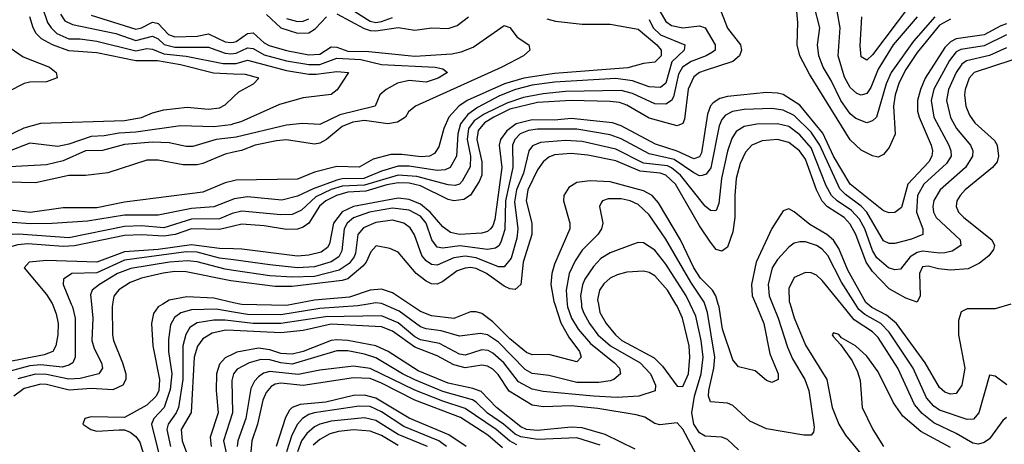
# Model space of a CAD drawing. Header units: inches. Extents: x 990535 to 1117859, y 769386 to 892122.
# Tile 514 of 656: x 1059234 to 1062763, y 829497 to 831020. Entities that reach past the tile are written whole.
import ezdxf

# ---------------------------------------------------------------- set-up
doc = ezdxf.new("R2010")
doc.units = ezdxf.units.IN
doc.header["$MEASUREMENT"] = 0
for name, color, linetype in [('B0852', 7, 'Continuous'), ('B0853', 7, 'Continuous'), ('B0862', 7, 'Continuous'), ('B0863', 7, 'Continuous')]:
    doc.layers.add(name, color=color, linetype=linetype)

msp = doc.modelspace()

# ---------------------------------------------------------------- linework, layer by layer
at = {"layer": 'B0852', "color": 5}
for points, elevation in [([(1059418.8, 830000), (1059422.9, 829990), (1059432.6, 829950), (1059432.8, 829810), (1059424, 829790), (1059410, 829780.7), (1059385.9, 829774.1), (1059310, 829781.8), (1059270, 829778.5), (1059162.3, 829750)], 2640), ([(1059350.9, 830000), (1059365.1, 829965.1), (1059371.3, 829930), (1059370.6, 829889.4), (1059363.9, 829850), (1059352.1, 829830), (1059321.7, 829818.3), (1059188.1, 829791.9)], 2620), ([(1059566.5, 830000), (1059564.7, 829990), (1059566.1, 829890), (1059569.7, 829870), (1059602.5, 829790), (1059613.9, 829750), (1059614.3, 829730), (1059603.4, 829710), (1059567.2, 829692.8), (1059490, 829697.2), (1059411.1, 829691.1), (1059330, 829712.2), (1059310, 829713.3), (1059250, 829697.1), (1059212.6, 829670)], 2680), ([(1059490.6, 830000), (1059496.1, 829950), (1059492.2, 829870), (1059500.6, 829840.6), (1059527.2, 829790), (1059531, 829770), (1059517.8, 829750), (1059450, 829733.9), (1059410, 829730.8), (1059330, 829747.3), (1059290, 829749.1), (1059227.6, 829732.4)], 2660), ([(1059746.5, 830000), (1059729.6, 829990), (1059713.2, 829966.8), (1059705.8, 829930), (1059710.9, 829850), (1059734.9, 829730), (1059732.4, 829690), (1059723.4, 829670), (1059690, 829637.9), (1059610, 829593.3), (1059490, 829595.4), (1059467.4, 829590), (1059460.2, 829570), (1059489.1, 829550), (1059510, 829544.8), (1059590, 829549.7), (1059610, 829548.8), (1059630, 829541.5), (1059650, 829525.6), (1059664.7, 829504.7), (1059680.6, 829450)], 2720), ([(1060000, 829971.1), (1059938.2, 829981.8), (1059850, 829979), (1059811.4, 829968.6), (1059788.2, 829951.8), (1059774, 829926), (1059766.6, 829873.4), (1059767.6, 829830), (1059778.9, 829750), (1059773.4, 829693.4), (1059751.1, 829630), (1059715, 829590), (1059706.4, 829570), (1059740.9, 829430)], 2740), ([(1060000, 829939.3), (1059970, 829943), (1059930, 829943), (1059870, 829932.8), (1059844.1, 829915.9), (1059828.7, 829891.3), (1059818.1, 829850), (1059818.4, 829730), (1059803.1, 829630), (1059794.2, 829610), (1059765.7, 829570), (1059761.3, 829550), (1059774.6, 829490)], 2760), ([(1060000, 829905.5), (1059973.2, 829906.8), (1059923.6, 829896.4), (1059890, 829875.3), (1059871.2, 829848.8), (1059858.9, 829810), (1059848.1, 829611.9), (1059812.8, 829550), (1059816.4, 829510), (1059846.4, 829430)], 2780), ([(1060000, 829821.6), (1059970, 829807.6), (1059950, 829784.5), (1059939.1, 829750), (1059938, 829690), (1059945.7, 829610), (1059916.8, 829523.2), (1059919.7, 829490)], 2820), ([(1060000.1, 829750), (1059993.8, 829726.2), (1059996.8, 829610), (1059964.2, 829510), (1059982.5, 829430)], 2840)]:
    msp.add_lwpolyline(points, dxfattribs=dict(at, elevation=elevation))
at = {"layer": 'B0853', "color": 5}
for points, elevation in [([(1059312.8, 831070), (1059333.9, 831010), (1059346.1, 830990), (1059366.5, 830970), (1059410, 830951.3), (1059450, 830951.4), (1059510, 830942.9), (1059650, 830908.4), (1059690, 830916.1), (1059710, 830914.1), (1059750, 830897.4), (1059830, 830888.7), (1059962.8, 830862.8), (1060000, 830863.1)], 2440), ([(1060000, 830824.9), (1059928.6, 830828.6), (1059810, 830858.4), (1059727.7, 830872.3), (1059650, 830871.7), (1059510, 830900.4), (1059410, 830907.9), (1059351, 830930), (1059311.5, 830951.5), (1059293.2, 830970), (1059282.2, 830990), (1059270.1, 831030)], 2420), ([(1059379.5, 831039.5), (1059396.1, 831016.1), (1059422.7, 831002.7), (1059578.2, 830970), (1059650, 830945.7), (1059710, 830960.4), (1059730, 830950.9), (1059751.3, 830931.3), (1059790, 830921.1), (1059910, 830921.7), (1059970, 830899.8), (1059990, 830897), (1060000, 830898.5)], 2460), ([(1059490, 831035.9), (1059650, 830986), (1059670, 830990), (1059710, 831011.3), (1059727, 831007), (1059730, 831006.1), (1059767, 830967), (1059790, 830957.8), (1059870, 830960.7), (1059910, 830969.3), (1059970, 830940.4), (1059990, 830937.5), (1060000, 830939.5)], 2480), ([(1059199.4, 830919.4), (1059246.7, 830886.7), (1059340.6, 830850), (1059364.5, 830830), (1059368.5, 830811.5), (1059330, 830797.4), (1059270, 830796), (1059250, 830791.4), (1059129.4, 830730.6)], 2380), ([(1059190, 830602.9), (1059250, 830631.9), (1059310, 830649.1), (1059610, 830658.5), (1059670, 830669.1), (1059710, 830686.3), (1059750, 830696), (1059834, 830706), (1059910, 830698.9), (1059950, 830703.6), (1059970, 830714.5), (1060000, 830743.1)], 2420), ([(1060000, 830646.2), (1059990, 830643.1), (1059930, 830636), (1059810, 830639.5), (1059650, 830616.9), (1059590, 830613.4), (1059536.9, 830603.1), (1059490, 830600.6), (1059410, 830573.3), (1059370, 830565.7), (1059270, 830576.6), (1059190, 830546.3)], 2440), ([(1060000, 830597.6), (1059938.3, 830590), (1059854.9, 830565.1), (1059830, 830565.4), (1059770, 830577.8), (1059710, 830580.4), (1059610, 830572.4), (1059530.7, 830550.7), (1059470, 830549.9), (1059390, 830513.9), (1059330, 830499), (1059130, 830488.7)], 2460), ([(1060000, 830544.6), (1059970, 830537.8), (1059890, 830503.7), (1059870, 830499.5), (1059819.5, 830499.5), (1059730, 830516.3), (1059690, 830516.6), (1059550, 830470.3), (1059470, 830461.2), (1059410, 830461.1), (1059290, 830434.3), (1059190, 830437.6)], 2480), ([(1060000, 830441.9), (1059970, 830435.2), (1059890, 830401.3), (1059610, 830366.1), (1059510, 830345.2), (1059390, 830345.4), (1059271.9, 830328.1), (1059190, 830337.7), (1059150, 830329.1), (1059095.6, 830304.4), (1059073, 830287), (1058986, 830194), (1058957.2, 830150), (1058944.8, 830110), (1058940.3, 830070), (1058943.9, 830030), (1058951.6, 830000)], 2520), ([(1060000, 830376.1), (1059930, 830349), (1059850, 830342.3), (1059730, 830318.8), (1059610, 830319.4), (1059476.9, 830296.9), (1059350.7, 830289.3), (1059272.2, 830287.8), (1059207.2, 830292.8), (1059150, 830279.4), (1059105.3, 830254.7), (1059028.9, 830190), (1058996, 830150), (1058979.9, 830110), (1058978.2, 830090), (1058983.4, 830063.4), (1059005.4, 830025.4), (1059028.3, 830000)], 2540), ([(1060000, 830326.4), (1059994.9, 830325.1), (1059950, 830306.3), (1059850, 830304.6), (1059750, 830273.7), (1059670, 830281), (1059610, 830278.5), (1059410, 830237.2), (1059230, 830250.8), (1059207.2, 830250), (1059170, 830240.2), (1059130, 830221.3), (1059050, 830160.6), (1059030, 830134.7), (1059021.6, 830110), (1059022.3, 830090), (1059030, 830068.9), (1059050, 830044.8), (1059104.4, 830000)], 2560), ([(1060000, 830279.8), (1059950, 830267.8), (1059850, 830269.5), (1059790.6, 830249.4), (1059750, 830243.4), (1059670, 830248.4), (1059610, 830246.3), (1059430.7, 830209.3), (1059390, 830207.2), (1059263.4, 830216.6), (1059227.5, 830212.5), (1059180.6, 830199.4), (1059141.4, 830178.6), (1059110.3, 830150), (1059096.6, 830130), (1059093.2, 830110), (1059102.8, 830082.8), (1059180.6, 830010), (1059188.2, 830000)], 2580), ([(1060000, 830197.8), (1059950, 830198.9), (1059850, 830212.5), (1059730, 830195.7), (1059610, 830187.3), (1059510, 830150.1), (1059330, 830156.9), (1059268.2, 830150), (1059250.2, 830130), (1059330, 830034.6), (1059350, 830002.1), (1059350.9, 830000)], 2620), ([(1060000, 830158.5), (1059950, 830165.1), (1059870, 830186.6), (1059830, 830187.5), (1059610, 830157.5), (1059510, 830112.1), (1059420.8, 830110), (1059391.3, 830090), (1059389.2, 830070.8), (1059418.8, 830000)], 2640), ([(1060000, 830120.8), (1059970, 830125.1), (1059870, 830151.6), (1059835.1, 830155.1), (1059770.9, 830150.9), (1059631.7, 830128.3), (1059584.3, 830110), (1059519.8, 830070), (1059493.3, 830050), (1059487.1, 830032.9), (1059490.6, 830000)], 2660), ([(1060000, 830082.1), (1059990, 830083.4), (1059830, 830115.7), (1059790, 830116.8), (1059748.6, 830111.4), (1059670, 830093.6), (1059630, 830077.7), (1059588.8, 830051.2), (1059571.7, 830028.3), (1059566.5, 830000)], 2680), ([(1060000, 830005.2), (1059930, 830020.8), (1059833.3, 830026.7), (1059770, 830013.9), (1059746.5, 830000)], 2720)]:
    msp.add_lwpolyline(points, dxfattribs=dict(at, elevation=elevation))
at = {"layer": 'B0862', "color": 5}
for points, elevation in [([(1061246.7, 830000), (1061247.7, 829990), (1061254.2, 829970), (1061276, 829930), (1061306.3, 829890), (1061351.7, 829850), (1061457.3, 829790), (1061495.1, 829750), (1061513.1, 829710), (1061511, 829689), (1061452.7, 829670), (1061374.9, 829665.1), (1061290, 829669.5), (1061110, 829686.8), (1061070, 829695), (1061021.3, 829721.2), (1060969.2, 829789.2), (1060930, 829824.6), (1060913.2, 829833.2), (1060890, 829835.9), (1060830, 829817.6), (1060810, 829821), (1060738.6, 829858.6), (1060670, 829872.6), (1060650, 829883.1), (1060590, 829932.7), (1060530, 829958.2), (1060330, 829955), (1060170, 829930.1), (1060070, 829930.6), (1060000, 829939.3)], 2760), ([(1060482.5, 830000), (1060446, 829994), (1060310, 829984.2), (1060170, 829962.1), (1060050, 829962.4), (1060000, 829971.1)], 2740), ([(1060214.7, 830000), (1060190, 829995.4), (1060030, 829998.5), (1060023.1, 830000)], 2720), ([(1061195.9, 830000), (1061196.7, 829990), (1061211.8, 829950), (1061235.3, 829910), (1061279.1, 829859.1), (1061365.1, 829790), (1061383.9, 829770), (1061386.7, 829750), (1061362.8, 829730), (1061350, 829725.3), (1061310, 829718.6), (1061230, 829718.8), (1061130, 829744.3), (1061070, 829750.9), (1061045.6, 829765.6), (1060950, 829863.4), (1060910, 829889.9), (1060885.3, 829894.7), (1060810, 829885.6), (1060744.3, 829904.3), (1060690, 829911.2), (1060670, 829918.8), (1060594.4, 829974.4), (1060536.2, 830000)], 2740), ([(1061151.5, 830000), (1061173.5, 829933.5), (1061201.7, 829881.7), (1061240.5, 829830), (1061246.2, 829810), (1061230, 829793.2), (1061130, 829819.4), (1061070, 829817.8), (1061050, 829826.7), (1060990, 829875.1), (1060930, 829936.8), (1060890, 829966.6), (1060870, 829972.6), (1060850, 829971.8), (1060790, 829948.4), (1060710, 829957.5), (1060670, 829974), (1060631.2, 830000)], 2720), ([(1061307.7, 830000), (1061313.3, 829970), (1061336.1, 829930), (1061368.7, 829890), (1061392.4, 829870), (1061507.7, 829807.7), (1061537.5, 829777.5), (1061590, 829705.8), (1061610, 829705), (1061630.8, 829750), (1061635.4, 829810), (1061632.6, 829850), (1061609.1, 829950), (1061590, 829992.5), (1061585.5, 830000)], 2780), ([(1061810, 829477.3), (1061770, 829514.2), (1061750, 829523.2), (1061690, 829526.4), (1061670, 829539.2), (1061650, 829569.9), (1061643.1, 829610), (1061652.3, 829670), (1061675.9, 829750), (1061683.6, 829810), (1061676.6, 829870), (1061657.3, 829957.3), (1061637.1, 830000)], 2760), ([(1061932.1, 830000), (1061952.5, 829950), (1061985.6, 829845.6), (1062003.9, 829803.9), (1062047.8, 829730), (1062061.9, 829690), (1062081.3, 829558.7), (1062078.7, 829541.3), (1062070, 829529.9), (1062043.7, 829530), (1061910, 829553.1), (1061850, 829580.6), (1061790, 829636.5), (1061770, 829645), (1061709.9, 829649.9), (1061702.6, 829670), (1061703.5, 829690), (1061721.6, 829770), (1061725.3, 829810), (1061698.7, 829970), (1061688.8, 830000)], 2740), ([(1061871.8, 830000), (1061901.3, 829930), (1061922.1, 829822.1), (1061951.8, 829750), (1061952.7, 829730), (1061930, 829719.3), (1061910, 829726), (1061870, 829760.3), (1061810, 829774.8), (1061790, 829800.4), (1061752.6, 829910), (1061740.5, 829990), (1061737.5, 830000)], 2720), ([(1061994.8, 830000), (1062010, 829951.1), (1062050, 829853.1), (1062126.8, 829730), (1062145.6, 829630), (1062169.5, 829569.5), (1062193.7, 829530), (1062292.4, 829410)], 2760), ([(1062770, 829593.7), (1062757.5, 829582.5), (1062710, 829516.7), (1062690, 829503.4), (1062670, 829498.5), (1062650, 829501.7), (1062590, 829536.7), (1062510, 829574.5), (1062468.1, 829608.1), (1062440.4, 829640.4), (1062380.9, 829770), (1062310, 829880.8), (1062290, 829900.4), (1062224.3, 829944.3), (1062179, 830000)], 2760), ([(1062771.1, 829711.1), (1062730, 829741.5), (1062710, 829745.1), (1062671, 829610), (1062652.1, 829587.9), (1062630, 829585.9), (1062530, 829620.1), (1062510, 829634.2), (1062484.3, 829664.3), (1062436.1, 829770), (1062350, 829899.1), (1062320.2, 829930), (1062262.3, 829962.3), (1062240.8, 829980.8), (1062228.8, 830000)], 2740), ([(1062785.7, 830000), (1062730, 829983.4), (1062630, 829983.7), (1062607.6, 829972.4), (1062598.5, 829941.5), (1062599, 829890), (1062621, 829770), (1062610, 829709.7), (1062590, 829679.9), (1062570, 829677.5), (1062550, 829684.9), (1062530, 829701), (1062478.4, 829790), (1062376, 829930), (1062340.4, 829960.4), (1062287.9, 829987.9), (1062273.2, 830000)], 2720), ([(1061670, 829439), (1061610, 829552.3), (1061590, 829573.9), (1061527.5, 829567.5), (1061510, 829572.3), (1061474.3, 829594.3), (1061443.7, 829603.7), (1061305.5, 829625.5), (1061210, 829635.6), (1061111.3, 829631.3), (1061070, 829637.5), (1060988, 829688), (1060948.2, 829748.2), (1060930, 829766.4), (1060910, 829777.4), (1060890, 829780.9), (1060830, 829771.7), (1060790, 829781.9), (1060730, 829814.9), (1060650, 829845.6), (1060570, 829903.2), (1060530, 829919), (1060350, 829928.1), (1060250, 829905.6), (1060170, 829897), (1060000, 829905.5)], 2780), ([(1061440, 829480), (1061332.1, 829532.1), (1061250, 829556.1), (1061210, 829559.5), (1061090, 829546.4), (1061050, 829550.4), (1061030, 829560.4), (1060942.4, 829630), (1060887.3, 829687.3), (1060858.1, 829698.1), (1060770, 829716.9), (1060661.4, 829761.4), (1060554, 829830), (1060510, 829851.1), (1060410, 829870.1), (1060370, 829872.6), (1060350, 829869.4), (1060250, 829830.5), (1060210, 829821.2), (1060170, 829823.4), (1060130, 829836.6), (1060090, 829841.9), (1060012.5, 829827.5), (1060000, 829821.6)], 2820), ([(1062570, 829485.7), (1062463.1, 829543.1), (1062398.7, 829598.7), (1062365.7, 829645.7), (1062310, 829757.7), (1062270, 829813.1), (1062229.4, 829850), (1062178.9, 829878.9), (1062170, 829891.1), (1062150, 829897.2), (1062146, 829890), (1062150, 829882.8), (1062175.8, 829855.8), (1062217, 829797), (1062236.8, 829756.8), (1062245.9, 829725.9), (1062253.1, 829630), (1062291.4, 829550), (1062330.1, 829490)], 2780), ([(1061313.8, 829493.8), (1061230, 829520.1), (1061090, 829514.6), (1061030, 829524), (1061010, 829534.4), (1060968.3, 829570), (1060910, 829609.3), (1060870, 829648.6), (1060856.4, 829656.4), (1060750, 829687.1), (1060650, 829728.5), (1060605.4, 829750), (1060510, 829807.5), (1060470, 829821.1), (1060410, 829832.3), (1060370, 829832.1), (1060210, 829785.1), (1060170, 829789.1), (1060130, 829800.7), (1060098, 829802), (1060056.8, 829790), (1060013.3, 829766.7), (1060000.1, 829750)], 2840), ([(1061016.1, 829496.1), (1060989.5, 829509.5), (1060941.1, 829550), (1060830, 829626.2), (1060750, 829651.6), (1060650, 829691.6), (1060490, 829769.4), (1060430, 829777.4), (1060310, 829763.6), (1060232.2, 829747.8), (1060130, 829758.3), (1060107.5, 829752.5), (1060090, 829739.9), (1060075.9, 829724.1), (1060062.8, 829697.2), (1060044.8, 829590), (1060015.1, 829510), (1060013.5, 829490)], 2860), ([(1060964.4, 829484.4), (1060911.2, 829530), (1060813.2, 829593.2), (1060650, 829655.6), (1060530, 829717.2), (1060490, 829732.8), (1060430, 829736.1), (1060250, 829708.1), (1060170, 829717.1), (1060150, 829713.2), (1060135.4, 829704.6), (1060117.1, 829682.9), (1060104.8, 829655.2), (1060086.2, 829570), (1060066.1, 829510), (1060062.5, 829470)], 2880), ([(1060834.5, 829490), (1060772, 829532), (1060630, 829590.7), (1060510, 829663.2), (1060470, 829673.7), (1060430, 829671.9), (1060331.6, 829648.4), (1060239.3, 829640.7), (1060210.6, 829630), (1060200.6, 829619.4), (1060186.7, 829593.3), (1060153.4, 829490)], 2920), ([(1060763.3, 829490), (1060735.4, 829510), (1060610, 829561.9), (1060530, 829613.4), (1060490, 829632.6), (1060450, 829634.7), (1060289.7, 829610.3), (1060270, 829604.5), (1060246.8, 829590), (1060230, 829569.5), (1060209.3, 829530.7), (1060190, 829470)], 2940), ([(1060695.3, 829490), (1060590, 829532.7), (1060510, 829582.5), (1060470, 829591.9), (1060350, 829580.8), (1060310, 829570.2), (1060290, 829559.8), (1060263.4, 829536.6), (1060244.3, 829510), (1060229.4, 829470.6)], 2960), ([(1060590, 829493.6), (1060530, 829528.5), (1060490, 829544.2), (1060430, 829548.8), (1060376.2, 829543.8), (1060345.4, 829534.6), (1060310, 829514.7), (1060286.2, 829493.8)], 2980)]:
    msp.add_lwpolyline(points, dxfattribs=dict(at, elevation=elevation))
at = {"layer": 'B0863', "color": 5}
for points, elevation in [([(1060390, 831077.7), (1060490, 831014.6), (1060510, 831010.2), (1060530, 831013.3), (1060570, 831028.1)], 2540), ([(1062570, 831021.1), (1062530, 831000.5), (1062450, 830901.9), (1062410, 830841.1), (1062385.6, 830794.4), (1062371.8, 830750), (1062366, 830710), (1062371, 830609), (1062350, 830561.6), (1062330, 830536.5), (1062310, 830527), (1062290, 830531.2), (1062250, 830552.5), (1062210, 830589.1), (1062063.9, 830823.9), (1062030.3, 830890), (1062020.1, 830930), (1062023, 831010), (1062015, 831090)], 2580), ([(1062513.4, 831030), (1062437.2, 830942.8), (1062357.2, 830830), (1062339.5, 830790), (1062304.1, 830670), (1062290, 830656.7), (1062270, 830649.9), (1062230, 830665), (1062210, 830682.1), (1062176.4, 830730), (1062142.3, 830802.3), (1062113.9, 830850), (1062098.1, 830890), (1062093.6, 830930), (1062101.5, 830990), (1062081.4, 831070)], 2560), ([(1062423.1, 831070), (1062290, 830893.2), (1062270, 830874.2), (1062250, 830886), (1062246.3, 830926.3), (1062251.8, 831030)], 2520), ([(1061528.6, 831050), (1061550, 831013.4), (1061570, 830999), (1061610, 830990.9), (1061670, 830998.2), (1061690, 830990.6), (1061726.9, 830930), (1061726.7, 830910), (1061716.8, 830903.2), (1061694.5, 830890), (1061640.3, 830870), (1061609.5, 830850), (1061595.5, 830824.5), (1061577.2, 830742.8), (1061569.4, 830730.6), (1061550, 830717.4), (1061510, 830718.1), (1061430, 830755.1), (1061390, 830765.8), (1061190, 830762.1), (1061110, 830754.5), (1061039.1, 830740.9), (1060979.1, 830720.9), (1060899, 830681), (1060863.2, 830656.8), (1060842.3, 830630), (1060837.8, 830590), (1060849.6, 830530), (1060848.2, 830491.8), (1060819.2, 830440.8), (1060810, 830430.3), (1060794.4, 830425.6), (1060770, 830427.2), (1060657.5, 830457.5), (1060590, 830461.8), (1060470, 830426.9), (1060390, 830423.1), (1060350, 830410.6), (1060295.5, 830384.5), (1060243.6, 830336.4), (1060210, 830321.6), (1060170, 830320.1), (1060030, 830333.7), (1060000, 830326.4)], 2560), ([(1061748.1, 831048.1), (1061770, 830988.9), (1061816.8, 830930), (1061821.2, 830910), (1061813, 830890), (1061790.1, 830869.9), (1061690, 830838.1), (1061670.1, 830829.9), (1061650, 830814.6), (1061629, 830771), (1061616.4, 830663.6), (1061610, 830647.1), (1061590, 830639.1), (1061490, 830666.2), (1061410, 830713.8), (1061382.9, 830722.9), (1061350, 830727), (1061210, 830730), (1061090, 830723.1), (1060990, 830698.4), (1060933.5, 830670), (1060899.4, 830650), (1060877, 830623), (1060872.4, 830590), (1060889.7, 830510), (1060890, 830461.8), (1060880.9, 830439.1), (1060849.4, 830390.6), (1060825, 830375), (1060790, 830370.2), (1060770, 830374.8), (1060670, 830424), (1060630, 830433.4), (1060590, 830435.2), (1060550, 830428.2), (1060474.5, 830405.5), (1060410, 830400.9), (1060368.7, 830390), (1060331.5, 830370), (1060308.7, 830351.3), (1060270, 830289.9), (1060250, 830275.4), (1060230, 830268.9), (1060190, 830267.5), (1060110, 830280.7), (1060030, 830287), (1060000, 830279.8)], 2580), ([(1060117.8, 831037.8), (1060170, 830990.3), (1060230, 830972), (1060270, 830973.2), (1060293.1, 830986.9), (1060333.8, 831030)], 2520), ([(1060370, 831041.3), (1060468.5, 830988.5), (1060490, 830981.5), (1060510, 830979.3), (1060590, 830991.7), (1060650, 830981.7), (1060710.6, 830990.6), (1060770, 830988.3), (1060801.1, 830998.9), (1060842.1, 831030)], 2520), ([(1062450, 831030.3), (1062364.3, 830930), (1062310, 830842.7), (1062283.8, 830776.2), (1062270, 830755), (1062250, 830749.4), (1062234.6, 830754.6), (1062210, 830776.4), (1062190, 830813.4), (1062166.8, 830890), (1062174.8, 830990), (1062163.5, 831050)], 2540), ([(1061123.4, 831023.4), (1061154, 831014), (1061250, 831003.7), (1061350, 831003.8), (1061450, 830985.6), (1061517.5, 830930), (1061532.7, 830910), (1061532.5, 830890), (1061510, 830867.5), (1061470, 830862.5), (1061413.3, 830846.7), (1061150, 830826.5), (1061041.1, 830810), (1060971.6, 830790), (1060837.3, 830730), (1060807.9, 830710), (1060772.3, 830670), (1060753.5, 830630), (1060736, 830564), (1060720, 830540), (1060702.3, 830530), (1060672.4, 830527.6), (1060603.8, 830536.2), (1060563.8, 830536.2), (1060500.3, 830519.7), (1060450, 830490.9), (1060370, 830492.9), (1060290, 830472.8), (1060230, 830448.2), (1060010, 830444.1), (1060000, 830441.9)], 2520), ([(1061490, 831021), (1061504.5, 830990), (1061530, 830965.6), (1061617.4, 830930), (1061615.4, 830910), (1061571.6, 830868.4), (1061550, 830791.7), (1061530, 830776.8), (1061490, 830779.6), (1061430, 830800.2), (1061370, 830808.4), (1061150, 830795.6), (1061070, 830784.5), (1061010.6, 830769.4), (1060953.7, 830746.3), (1060874.7, 830705.3), (1060839.7, 830680.3), (1060814.2, 830645.8), (1060803.8, 830610), (1060799.4, 830530), (1060776.6, 830490), (1060758.9, 830481.1), (1060730, 830478.9), (1060630, 830495), (1060590, 830494.4), (1060530, 830476.3), (1060466.6, 830450), (1060390, 830449.1), (1060370, 830444.9), (1060286.2, 830413.8), (1060230, 830386.9), (1060173, 830373), (1060050, 830385.2), (1060002.8, 830377.2), (1060000, 830376.1)], 2540), ([(1062770, 831004.7), (1062750, 830998.3), (1062690, 830964.9), (1062590, 830951.5), (1062570, 830940), (1062550, 830919.6), (1062478.8, 830810), (1062461.7, 830770), (1062451.5, 830730), (1062451.9, 830691.9), (1062457.1, 830670), (1062500.3, 830570), (1062505, 830550), (1062503.2, 830530), (1062491.7, 830510), (1062417.3, 830430), (1062393.7, 830346.3), (1062370, 830328.7), (1062350, 830327.7), (1062330, 830334.3), (1062209.9, 830430), (1062150.6, 830530), (1062112.6, 830612.6), (1062030, 830713.3), (1061970, 830751.7), (1061950, 830756.9), (1061910, 830758.2), (1061770, 830744.2), (1061743, 830737), (1061718.7, 830721.3), (1061709.6, 830710.4), (1061699.3, 830680.7), (1061677, 830543), (1061670, 830527.7), (1061650, 830521), (1061590, 830547.9), (1061513, 830573), (1061390, 830638.8), (1061358.7, 830650), (1061210, 830665.3), (1061150, 830660), (1061070, 830660.4), (1061013.6, 830646.4), (1060979.2, 830620.8), (1060957.2, 830590), (1060952.3, 830570), (1060962.2, 830490), (1060936.4, 830303.6), (1060930, 830281.3), (1060921.7, 830270), (1060910, 830260.4), (1060890, 830254.9), (1060810.2, 830250.2), (1060777.3, 830257.3), (1060750, 830276.6), (1060705.2, 830330), (1060670, 830358.6), (1060630, 830375.5), (1060590, 830379.6), (1060430, 830350.3), (1060390, 830330.4), (1060358, 830290), (1060343.6, 830216.4), (1060337, 830203), (1060313.8, 830186.2), (1060270, 830175.7), (1060230, 830172.2), (1060030, 830197.2), (1060000, 830197.8)], 2620), ([(1060000, 830939.5), (1060010, 830941.4), (1060050, 830970.3), (1060070, 830972.9), (1060110, 830937.1), (1060127.7, 830927.7), (1060190, 830909.1), (1060270, 830893.4), (1060310, 830896.7), (1060350, 830922), (1060370, 830920.8), (1060410, 830906.3), (1060485.2, 830905.2), (1060650, 830888.7), (1060782.2, 830897.8), (1060815.6, 830904.4), (1060859.3, 830920.7), (1060970, 830999.3), (1060990, 830991.4), (1061017.1, 830957.1), (1061059.1, 830930), (1061062, 830910), (1061039.5, 830890), (1060962.2, 830850), (1060652.9, 830710), (1060627.7, 830690), (1060616.8, 830670), (1060587.8, 830652.2), (1060553.4, 830646.6), (1060470, 830658.1), (1060427.5, 830652.5), (1060390, 830637.2), (1060332.9, 830590), (1060310, 830577.2), (1060290, 830573.1), (1060190, 830589.2), (1060154, 830586), (1060077.8, 830570), (1060028.8, 830551.2), (1060000, 830544.6)], 2480), ([(1060190, 831023.9), (1060230, 831012.7), (1060250, 831013.9), (1060270, 831022.3)], 2540), ([(1062770, 830965.2), (1062690, 830926.1), (1062606.7, 830913.3), (1062590, 830904), (1062566, 830874), (1062510.1, 830770.1), (1062500.9, 830730), (1062510.6, 830670), (1062563.5, 830570), (1062571.5, 830550), (1062571.6, 830530), (1062555.9, 830504.1), (1062473.6, 830430), (1062451.4, 830390), (1062448.1, 830330), (1062470.1, 830270), (1062470.1, 830250), (1062430, 830232.7), (1062370, 830217.7), (1062350, 830217.9), (1062330, 830227.2), (1062270.2, 830330), (1062250, 830351.6), (1062192.9, 830392.9), (1062172.8, 830412.8), (1062101.2, 830570), (1062070, 830616.7), (1062010, 830676.3), (1061970, 830695.2), (1061930, 830701.5), (1061830, 830697.2), (1061788.9, 830691.1), (1061763.1, 830676.9), (1061750, 830662.1), (1061741.1, 830638.9), (1061711.4, 830488.6), (1061694.4, 830465.6), (1061679.3, 830460.7), (1061670, 830460.1), (1061650, 830470.5), (1061579, 830519), (1061490, 830538.4), (1061390, 830592.3), (1061350, 830607.5), (1061230, 830627.4), (1061090, 830626.7), (1061057.6, 830622.4), (1061027.2, 830610), (1061008.1, 830590), (1060999.8, 830570), (1061001.4, 830490), (1060974.5, 830370), (1060972.2, 830267.8), (1060958.4, 830221.6), (1060950.9, 830209.1), (1060939, 830201), (1060910, 830196.3), (1060810.8, 830209.2), (1060750, 830200.1), (1060730, 830204.6), (1060711, 830230), (1060690.7, 830290), (1060670, 830315.3), (1060630, 830337.4), (1060570, 830344.5), (1060487.1, 830330), (1060430, 830309.4), (1060407.3, 830290), (1060396.9, 830270), (1060388.9, 830191.1), (1060377.3, 830170), (1060350, 830151.8), (1060290, 830133.6), (1060230, 830130.6), (1060130, 830141.4), (1060000, 830158.5)], 2640), ([(1062770, 830919.2), (1062710, 830890.8), (1062627.5, 830872.5), (1062610, 830860.3), (1062590, 830830), (1062562.8, 830770), (1062555.7, 830730), (1062570, 830668.8), (1062590.8, 830630), (1062641.2, 830570), (1062650.1, 830550), (1062648.5, 830530), (1062623.5, 830490), (1062532.5, 830410), (1062510, 830371.6), (1062506.7, 830350), (1062509, 830330), (1062518.6, 830310), (1062604.3, 830230), (1062607.1, 830210), (1062575.6, 830190), (1062550, 830183.9), (1062530, 830182.4), (1062470, 830190.2), (1062450, 830185.6), (1062425.1, 830170), (1062390, 830125.6), (1062370, 830122.4), (1062347.8, 830130), (1062306.2, 830166.2), (1062290, 830191.9), (1062262.4, 830270), (1062244.2, 830304.2), (1062215.4, 830335.4), (1062163.5, 830370), (1062142.9, 830390), (1062124.3, 830424.3), (1062070, 830560.1), (1062030, 830607.5), (1061990, 830636.3), (1061950, 830646.7), (1061875.2, 830644.8), (1061830, 830636.9), (1061801.6, 830618.4), (1061785.8, 830594.2), (1061770, 830548.2), (1061748.8, 830450), (1061739, 830361), (1061730, 830335.5), (1061725, 830335), (1061710, 830335.9), (1061690, 830351.5), (1061602, 830462), (1061570, 830489.2), (1061555.6, 830495.6), (1061470, 830505.5), (1061370, 830555.4), (1061250, 830583.3), (1061190, 830586.8), (1061100, 830580), (1061072.2, 830567.8), (1061058.5, 830550), (1061038.9, 830470), (1061014.7, 830410), (1061007, 830367), (1061019.4, 830270), (1061016.1, 830236.1), (1060995, 830165), (1060970, 830133.7), (1060950, 830134.2), (1060870, 830166.4), (1060830, 830171.6), (1060790, 830165.5), (1060730, 830140.1), (1060710, 830142), (1060690, 830155.3), (1060674.9, 830174.9), (1060648.8, 830248.8), (1060633.1, 830273.1), (1060610, 830290.5), (1060570, 830300.9), (1060510, 830292.7), (1060466.1, 830273.9), (1060445.6, 830250), (1060437, 830183), (1060432.9, 830170), (1060414.2, 830145.8), (1060378.7, 830121.3), (1060290, 830098.6), (1060210, 830096.5), (1060130, 830102), (1060000, 830120.8)], 2660), ([(1060000, 830898.5), (1060010, 830900), (1060050, 830918.9), (1060070, 830916.5), (1060110, 830893.3), (1060190, 830872.7), (1060270, 830858.6), (1060310, 830859.2), (1060370, 830881.7), (1060457, 830877), (1060530, 830859.5), (1060722.8, 830850), (1060750, 830843.2), (1060767.6, 830830), (1060734, 830810), (1060690, 830795.4), (1060630, 830801.2), (1060587.4, 830792.6), (1060547.1, 830770), (1060524.2, 830750), (1060508, 830710), (1060381.5, 830678.5), (1060310, 830644.1), (1060247.6, 830647.6), (1060190, 830641.4), (1060010, 830598.8), (1060000, 830597.6)], 2460), ([(1062790, 830874.9), (1062654.3, 830830), (1062637.1, 830810), (1062622.1, 830770), (1062619.5, 830750), (1062624.6, 830710), (1062637.7, 830677.7), (1062656.8, 830650), (1062727.2, 830587.2), (1062737.4, 830570), (1062742.1, 830530), (1062736.6, 830510), (1062720.5, 830490), (1062622.6, 830410), (1062603.9, 830390), (1062592.9, 830370), (1062590.1, 830350), (1062597.9, 830330), (1062617.1, 830310), (1062717.6, 830230), (1062727.5, 830210), (1062724.4, 830195.6), (1062706.8, 830173.2), (1062673.5, 830146.5), (1062633, 830127), (1062570, 830122.1), (1062526.7, 830126.7), (1062490, 830136.7), (1062470, 830133.8), (1062458.9, 830110), (1062461.2, 830030), (1062450, 830007.6), (1062410, 830020.9), (1062350, 830055), (1062290, 830117), (1062267.1, 830150), (1062230.2, 830250), (1062210, 830286.7), (1062188.6, 830310), (1062128.4, 830348.4), (1062110, 830369.2), (1062089.5, 830410), (1062050, 830519.3), (1062028.5, 830550), (1061990, 830579.2), (1061950, 830590.2), (1061894.7, 830585.3), (1061858.3, 830570), (1061834.9, 830545.1), (1061815.5, 830504.5), (1061802.1, 830450), (1061796.9, 830390), (1061797.3, 830310), (1061790, 830258.9), (1061770, 830204.2), (1061750, 830189.3), (1061730, 830196.3), (1061710, 830221.7), (1061670, 830280.9), (1061584.4, 830430), (1061550, 830462), (1061529.2, 830469.2), (1061457, 830477), (1061370, 830513.4), (1061270, 830533.9), (1061210, 830540.1), (1061150, 830535), (1061130, 830527), (1061109.6, 830510.4), (1061090, 830481.6), (1061055, 830410), (1061048.4, 830370), (1061068.7, 830290), (1061069.8, 830250), (1061037.9, 830150), (1061029.4, 830070.6), (1061010, 830053), (1060990, 830054.6), (1060970, 830063.9), (1060907.2, 830110), (1060870, 830127.4), (1060850, 830130.8), (1060830, 830129.4), (1060801.1, 830118.9), (1060750, 830080.6), (1060730, 830071.6), (1060710, 830072.6), (1060690, 830081.8), (1060654.6, 830110), (1060590, 830186.1), (1060559.8, 830199.8), (1060510.8, 830209.2), (1060492.2, 830187.8), (1060475.5, 830150), (1060464.1, 830135.9), (1060410, 830090.9), (1060390, 830084.4), (1060210, 830062.9), (1060150, 830063), (1060000, 830082.1)], 2680), ([(1060000, 830863.1), (1060010, 830863.2), (1060050, 830874.5), (1060190, 830837.9), (1060270, 830824.9), (1060296.1, 830823.9), (1060370, 830834.4), (1060412, 830830), (1060372.1, 830767.9), (1060350, 830751.3), (1060250, 830739.9), (1060164.9, 830715.1), (1060025.9, 830654.1), (1060000, 830646.2)], 2440), ([(1060000, 830743.1), (1060018.9, 830761.1), (1060072.2, 830790), (1060090.6, 830810), (1060042.7, 830822.7), (1060000, 830824.9)], 2420), ([(1061737.5, 830000), (1061728.8, 830030), (1061716.7, 830050), (1061673.5, 830093.5), (1061650, 830129.6), (1061601.8, 830230), (1061523.7, 830363.7), (1061500.3, 830390), (1061470, 830406.6), (1061350, 830438.4), (1061278, 830442), (1061230, 830435.7), (1061201.9, 830418.1), (1061184.3, 830390), (1061182.4, 830370), (1061205.4, 830290), (1061205.4, 830270), (1061150, 830143.4), (1061140.9, 830110), (1061137.6, 830070), (1061148.2, 830010), (1061151.5, 830000)], 2720), ([(1061688.8, 830000), (1061686.6, 830006.6), (1061639.3, 830079.3), (1061550, 830233.4), (1061490, 830319.9), (1061450, 830356.7), (1061421.4, 830370), (1061390, 830377.5), (1061343, 830377), (1061322.7, 830370), (1061317.4, 830362.6), (1061311.9, 830350), (1061323.3, 830290), (1061319.5, 830270), (1061305.6, 830250), (1061250, 830193.1), (1061224.6, 830155.4), (1061203.2, 830110), (1061191.9, 830050), (1061195.9, 830000)], 2740), ([(1062273.2, 830000), (1062266, 830006), (1062201.9, 830121.9), (1062170, 830199.9), (1062150, 830229.6), (1062126.1, 830250), (1062065.1, 830285.1), (1062010, 830331.3), (1061990, 830341.6), (1061970, 830334.2), (1061930, 830271.6), (1061872.8, 830150), (1061856.8, 830070), (1061859.2, 830030), (1061871.8, 830000)], 2720), ([(1061637.1, 830000), (1061622.9, 830030), (1061550, 830143.4), (1061510, 830193), (1061470, 830219.2), (1061450, 830220.5), (1061430, 830214.1), (1061350, 830183.4), (1061316.6, 830163.4), (1061290, 830135.3), (1061258.9, 830090), (1061250.5, 830069.5), (1061243.9, 830030), (1061246.7, 830000)], 2760), ([(1062228.8, 830000), (1062179.2, 830079.2), (1062130, 830174.3), (1062110, 830197.1), (1062090, 830210.3), (1062050, 830222.8), (1062030, 830223.7), (1062010, 830218.7), (1061990, 830204), (1061950, 830159.6), (1061930.8, 830130), (1061916.1, 830070), (1061919.9, 830030), (1061932.1, 830000)], 2740), ([(1061585.5, 830000), (1061555.7, 830050), (1061510, 830101.8), (1061490, 830113.3), (1061470, 830118.1), (1061410, 830114.8), (1061374.7, 830105.3), (1061350, 830092.7), (1061327.3, 830072.7), (1061312.1, 830050), (1061304.9, 830015.1), (1061307.7, 830000)], 2780), ([(1062179, 830000), (1062110, 830084.9), (1062090, 830103.9), (1062070, 830112.5), (1062050, 830113.7), (1062010, 830095.4), (1061990, 830056.2), (1061991.6, 830010), (1061994.8, 830000)], 2760), ([(1060631.2, 830000), (1060570, 830041), (1060530, 830053.4), (1060490, 830049.5), (1060415.6, 830024.4), (1060290, 830013.9), (1060214.7, 830000)], 2720), ([(1060023.1, 830000), (1060000, 830005.2)], 2720), ([(1060536.2, 830000), (1060530, 830002.7), (1060510, 830004.5), (1060482.5, 830000)], 2740)]:
    msp.add_lwpolyline(points, dxfattribs=dict(at, elevation=elevation))

doc.saveas('drawing.dxf')
